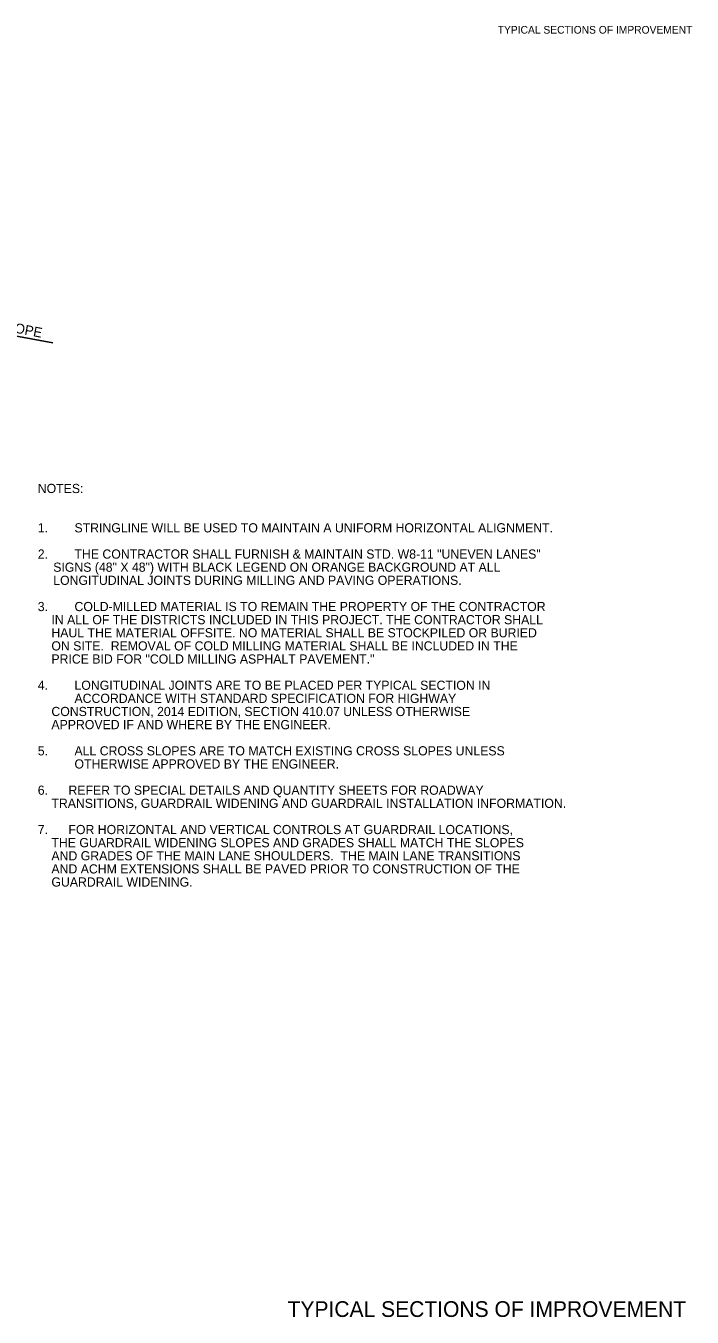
# Model space of a CAD drawing. Extents: x 542112 to 1930787, y -1968972 to 596640.
# Drawn here: x 545247 to 545755, y -1962641 to -1961656 of the extents above; entities that cross this region are included whole.
import ezdxf

# ---------------------------------------------------------------- set-up
doc = ezdxf.new("R2010")
doc.units = 0
for name, color, linetype in [('R_Border', 7, 'Continuous'), ('R_Border Notes', 7, 'Continuous'), ('R_Border Prem', 7, 'Continuous'), ('R_Draft', 7, 'Continuous')]:
    doc.layers.add(name, color=color, linetype=linetype)

msp = doc.modelspace()

# ---------------------------------------------------------------- linework, layer by layer
at = {"layer": 'R_Draft'}
msp.add_line((545167.39, -1961879.79), (545267.46, -1961898.17), dxfattribs=at)

# ---------------------------------------------------------------- texts
at = {"layer": 'R_Border'}
msp.add_text('TYPICAL SECTIONS OF IMPROVEMENT', height=12, rotation=360, dxfattribs=at).set_placement((545446.5, -1962640.69))
at = {"layer": 'R_Border Notes'}
for s, p in [('NOTES: ', (545255.92, -1962012.61)), ('1.', (545255.92, -1962042.61)), ('STRINGLINE WILL BE USED TO MAINTAIN A UNIFORM HORIZONTAL ALIGNMENT.', (545283.92, -1962042.61)), ('2.', (545255.92, -1962062.61)), ('THE CONTRACTOR SHALL FURNISH & MAINTAIN STD. W8-11 "UNEVEN LANES" ', (545283.92, -1962062.61)), ('    SIGNS (48" X 48") WITH BLACK LEGEND ON ORANGE BACKGROUND AT ALL ', (545257.32, -1962072.61)), ('    LONGITUDINAL JOINTS DURING MILLING AND PAVING OPERATIONS.', (545257.32, -1962082.61)), ('3.', (545255.92, -1962102.61)), ('COLD-MILLED MATERIAL IS TO REMAIN THE PROPERTY OF THE CONTRACTOR', (545283.92, -1962102.61)), ('    IN ALL OF THE DISTRICTS INCLUDED IN THIS PROJECT. THE CONTRACTOR SHALL', (545255.92, -1962112.61)), ('    HAUL THE MATERIAL OFFSITE. NO MATERIAL SHALL BE STOCKPILED OR BURIED', (545255.92, -1962122.61)), ('    ON SITE.  REMOVAL OF COLD MILLING MATERIAL SHALL BE INCLUDED IN THE', (545255.92, -1962132.61)), ('    PRICE BID FOR "COLD MILLING ASPHALT PAVEMENT."', (545255.92, -1962142.61)), ('4.', (545255.92, -1962162.61)), ('LONGITUDINAL JOINTS ARE TO BE PLACED PER TYPICAL SECTION IN ', (545283.92, -1962162.61)), ('ACCORDANCE WITH STANDARD SPECIFICATION FOR HIGHWAY', (545283.92, -1962172.61)), ('    CONSTRUCTION, 2014 EDITION, SECTION 410.07 UNLESS OTHERWISE', (545255.92, -1962182.61)), ('    APPROVED IF AND WHERE BY THE ENGINEER.', (545255.92, -1962192.61)), ('5.', (545255.92, -1962212.61)), ('ALL CROSS SLOPES ARE TO MATCH EXISTING CROSS SLOPES UNLESS ', (545283.92, -1962212.61)), ('OTHERWISE APPROVED BY THE ENGINEER.', (545283.92, -1962222.61)), ('6.      REFER TO SPECIAL DETAILS AND QUANTITY SHEETS FOR ROADWAY', (545255.92, -1962242.61)), ('    TRANSITIONS, GUARDRAIL WIDENING AND GUARDRAIL INSTALLATION INFORMATION.', (545255.92, -1962252.61)), ('7.      FOR HORIZONTAL AND VERTICAL CONTROLS AT GUARDRAIL LOCATIONS,', (545255.92, -1962272.61)), ('    THE GUARDRAIL WIDENING SLOPES AND GRADES SHALL MATCH THE SLOPES', (545255.92, -1962282.61)), ('    AND GRADES OF THE MAIN LANE SHOULDERS.  THE MAIN LANE TRANSITIONS', (545255.92, -1962292.61)), ('    AND ACHM EXTENSIONS SHALL BE PAVED PRIOR TO CONSTRUCTION OF THE', (545255.92, -1962302.61)), ('    GUARDRAIL WIDENING.', (545255.92, -1962312.61))]:
    msp.add_text(s, height=7, dxfattribs=at).set_placement(p)
at = {"layer": 'R_Border Prem'}
msp.add_text('TYPICAL SECTIONS OF IMPROVEMENT', height=5.862, rotation=360, dxfattribs=at).set_placement((545606.81, -1961662.37))
at = {"layer": 'R_Draft'}
msp.add_text('EXIST. SLOPE', height=7.5, rotation=349.11714, dxfattribs=at).set_placement((545191.77, -1961881.39))

doc.saveas('drawing.dxf')
